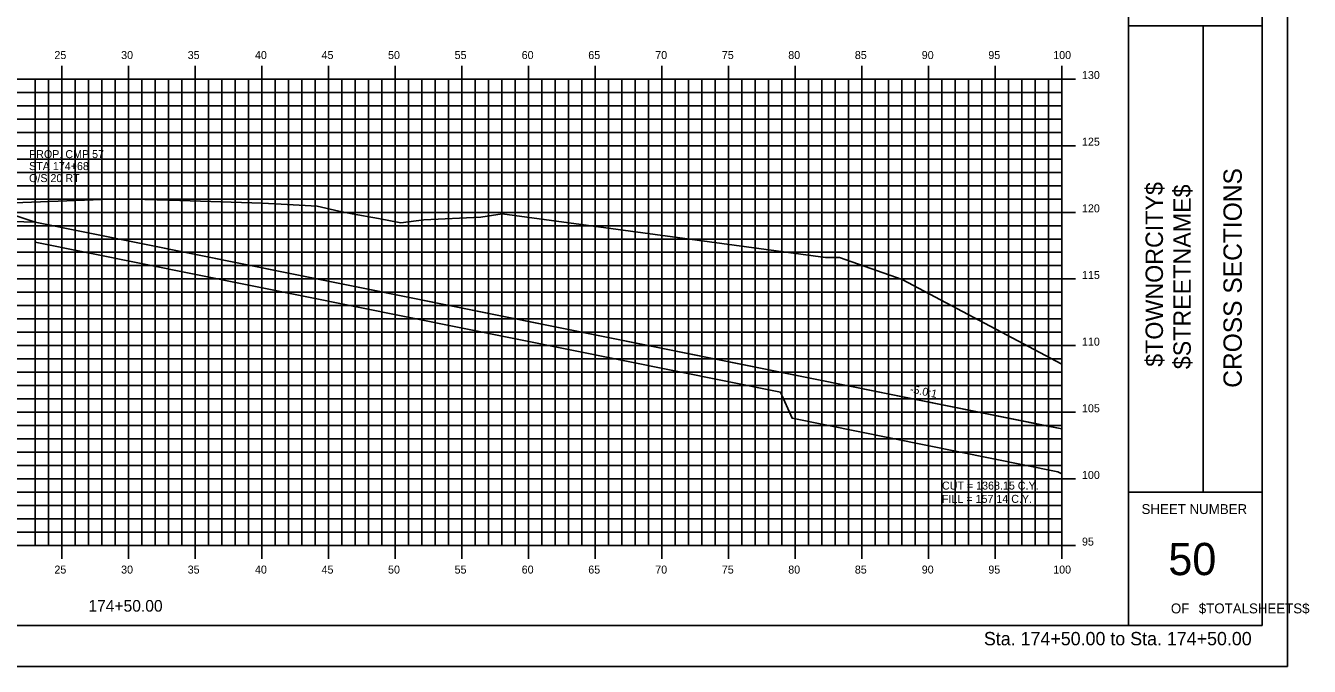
# Model space of a CAD drawing. Extents: x 850598 to 870284, y 366541 to 366651.
# Drawn here: x 857547.6 to 857643.9, y 366541.2 to 366589.2 of the extents above; entities that cross this region are included whole.
import ezdxf

# ---------------------------------------------------------------- set-up
doc = ezdxf.new("R2010")
doc.units = 0
for name, color, linetype in [('ANNOTATION', 7, 'Continuous'), ('BORDER', 7, 'Continuous'), ('D_Drainage_RipRap', 7, 'Continuous'), ('D_Roadway_Centerline', 7, 'Continuous'), ('D_Roadway_SlopeLines', 7, 'Continuous'), ('D_Roadway_SubGrade', 7, 'Continuous'), ('D_Text_Standard', 7, 'Continuous'), ('H_V ANNOTATION', 7, 'Continuous'), ('HIGHWAY_TITLE', 7, 'Continuous'), ('MAJOR', 7, 'Continuous'), ('MINOR', 7, 'Continuous'), ('PLOT BOUNDARY', 7, 'Continuous'), ('S_Roadway_Centerline', 7, 'Continuous'), ('S_Utilities_Pole_Joint', 7, 'Continuous')]:
    doc.layers.add(name, color=color, linetype=linetype)

msp = doc.modelspace()

# ---------------------------------------------------------------- linework, layer by layer
at = {"layer": 'BORDER'}
for p, q in [((857630.35, 366544.225), (857630.35, 366649.225)), ((857640.35, 366544.225), (857640.35, 366649.225)), ((857630.35, 366589.228), (857640.35, 366589.228)), ((857635.941, 366554.228), (857635.941, 366589.228)), ((857630.35, 366554.228), (857640.35, 366554.228)), ((857480.35, 366544.225), (857640.35, 366544.225))]:
    msp.add_line(p, q, dxfattribs=at)
at = {"layer": 'D_Drainage_RipRap'}
msp.add_lwpolyline([(857625.35, 366555.602), (857625.037, 366555.762), (857605.108, 366559.775), (857604.246, 366561.725), (857548.35, 366572.983), (857548.35, 366574.483), (857604.246, 366563.225), (857624.175, 366559.212), (857625.35, 366558.975)], close=True, dxfattribs=at)
at = {"layer": 'D_Roadway_Centerline'}
msp.add_lwpolyline([(857493.745, 366570.06), (857496.35, 366571.363), (857502.605, 366574.491), (857506.35, 366576.363), (857508.35, 366576.483), (857514.35, 366576.843), (857525.35, 366577.173), (857536.35, 366576.843), (857540.35, 366576.603), (857542.35, 366576.483), (857548.35, 366574.483), (857604.246, 366563.225), (857624.175, 366559.212), (857625.35, 366558.975)], dxfattribs=at)
at = {"layer": 'D_Roadway_SlopeLines'}
msp.add_lwpolyline([(857548.35, 366574.483), (857625.35, 366558.975)], dxfattribs=at)
at = {"layer": 'D_Roadway_SubGrade'}
msp.add_lwpolyline([(857536.35, 366576.343), (857537.35, 366576.283), (857537.35, 366576.533), (857542.35, 366576.233), (857542.35, 366576.483), (857548.35, 366574.483), (857536.35, 366574.843)], close=True, dxfattribs=at)
at = {"layer": 'MAJOR'}
for p, q in [((857550.35, 366586.227), (857550.35, 366585.225)), ((857550.35, 366586.227), (857550.35, 366585.225)), ((857555.35, 366586.227), (857555.35, 366585.225)), ((857555.35, 366586.227), (857555.35, 366585.225)), ((857560.35, 366586.227), (857560.35, 366585.225)), ((857560.35, 366586.227), (857560.35, 366585.225)), ((857565.35, 366586.227), (857565.35, 366585.225)), ((857565.35, 366586.227), (857565.35, 366585.225)), ((857570.35, 366586.227), (857570.35, 366585.225)), ((857570.35, 366586.227), (857570.35, 366585.225)), ((857575.35, 366586.227), (857575.35, 366585.225)), ((857575.35, 366586.227), (857575.35, 366585.225)), ((857580.35, 366586.227), (857580.35, 366585.225)), ((857580.35, 366586.227), (857580.35, 366585.225)), ((857585.35, 366586.227), (857585.35, 366585.225)), ((857585.35, 366586.227), (857585.35, 366585.225)), ((857590.35, 366586.227), (857590.35, 366585.225)), ((857590.35, 366586.227), (857590.35, 366585.225)), ((857595.35, 366586.227), (857595.35, 366585.225)), ((857595.35, 366586.227), (857595.35, 366585.225)), ((857600.35, 366586.227), (857600.35, 366585.225)), ((857600.35, 366586.227), (857600.35, 366585.225)), ((857605.35, 366586.227), (857605.35, 366585.225)), ((857605.35, 366586.227), (857605.35, 366585.225)), ((857610.35, 366586.227), (857610.35, 366585.225)), ((857610.35, 366586.227), (857610.35, 366585.225)), ((857615.35, 366586.227), (857615.35, 366585.225)), ((857615.35, 366586.227), (857615.35, 366585.225)), ((857620.35, 366586.227), (857620.35, 366585.225)), ((857620.35, 366586.227), (857620.35, 366585.225)), ((857625.35, 366586.227), (857625.35, 366585.225)), ((857625.35, 366586.227), (857625.35, 366585.225)), ((857485.35, 366585.225), (857625.35, 366585.225)), ((857485.35, 366585.225), (857625.35, 366585.225)), ((857485.35, 366585.225), (857625.35, 366585.225)), ((857485.35, 366585.225), (857625.35, 366585.225)), ((857550.35, 366550.225), (857550.35, 366585.225)), ((857550.35, 366550.225), (857550.35, 366585.225)), ((857555.35, 366550.225), (857555.35, 366585.225)), ((857555.35, 366550.225), (857555.35, 366585.225)), ((857560.35, 366550.225), (857560.35, 366585.225)), ((857560.35, 366550.225), (857560.35, 366585.225)), ((857565.35, 366550.225), (857565.35, 366585.225)), ((857565.35, 366550.225), (857565.35, 366585.225)), ((857570.35, 366550.225), (857570.35, 366585.225)), ((857570.35, 366550.225), (857570.35, 366585.225)), ((857575.35, 366550.225), (857575.35, 366585.225)), ((857575.35, 366550.225), (857575.35, 366585.225)), ((857580.35, 366550.225), (857580.35, 366585.225)), ((857580.35, 366550.225), (857580.35, 366585.225)), ((857585.35, 366550.225), (857585.35, 366585.225)), ((857585.35, 366550.225), (857585.35, 366585.225)), ((857590.35, 366550.225), (857590.35, 366585.225)), ((857590.35, 366550.225), (857590.35, 366585.225)), ((857595.35, 366550.225), (857595.35, 366585.225)), ((857595.35, 366550.225), (857595.35, 366585.225)), ((857600.35, 366550.225), (857600.35, 366585.225)), ((857600.35, 366550.225), (857600.35, 366585.225)), ((857605.35, 366550.225), (857605.35, 366585.225)), ((857605.35, 366550.225), (857605.35, 366585.225)), ((857610.35, 366550.225), (857610.35, 366585.225)), ((857610.35, 366550.225), (857610.35, 366585.225)), ((857615.35, 366550.225), (857615.35, 366585.225)), ((857615.35, 366550.225), (857615.35, 366585.225)), ((857620.35, 366550.225), (857620.35, 366585.225)), ((857620.35, 366550.225), (857620.35, 366585.225)), ((857626.352, 366585.225), (857624.348, 366585.225)), ((857626.352, 366585.225), (857624.348, 366585.225)), ((857625.35, 366550.225), (857625.35, 366585.225)), ((857625.35, 366550.225), (857625.35, 366585.225)), ((857625.35, 366550.225), (857625.35, 366585.225)), ((857625.35, 366550.225), (857625.35, 366585.225)), ((857485.35, 366580.225), (857625.35, 366580.225)), ((857485.35, 366580.225), (857625.35, 366580.225)), ((857626.352, 366580.225), (857624.348, 366580.225)), ((857626.352, 366580.225), (857624.348, 366580.225)), ((857485.35, 366575.225), (857625.35, 366575.225)), ((857485.35, 366575.225), (857625.35, 366575.225)), ((857626.352, 366575.225), (857624.348, 366575.225)), ((857626.352, 366575.225), (857624.348, 366575.225)), ((857485.35, 366570.225), (857625.35, 366570.225)), ((857485.35, 366570.225), (857625.35, 366570.225)), ((857626.352, 366570.225), (857624.348, 366570.225)), ((857626.352, 366570.225), (857624.348, 366570.225)), ((857485.35, 366565.225), (857625.35, 366565.225)), ((857485.35, 366565.225), (857625.35, 366565.225)), ((857626.352, 366565.225), (857624.348, 366565.225)), ((857626.352, 366565.225), (857624.348, 366565.225)), ((857485.35, 366560.225), (857625.35, 366560.225)), ((857485.35, 366560.225), (857625.35, 366560.225)), ((857626.352, 366560.225), (857624.348, 366560.225)), ((857626.352, 366560.225), (857624.348, 366560.225)), ((857485.35, 366555.225), (857625.35, 366555.225)), ((857485.35, 366555.225), (857625.35, 366555.225)), ((857626.352, 366555.225), (857624.348, 366555.225)), ((857626.352, 366555.225), (857624.348, 366555.225)), ((857485.35, 366550.225), (857625.35, 366550.225)), ((857485.35, 366550.225), (857625.35, 366550.225)), ((857485.35, 366550.225), (857625.35, 366550.225)), ((857485.35, 366550.225), (857625.35, 366550.225)), ((857550.35, 366549.223), (857550.35, 366550.225)), ((857550.35, 366549.223), (857550.35, 366550.225)), ((857555.35, 366549.223), (857555.35, 366550.225)), ((857555.35, 366549.223), (857555.35, 366550.225)), ((857560.35, 366549.223), (857560.35, 366550.225)), ((857560.35, 366549.223), (857560.35, 366550.225)), ((857565.35, 366549.223), (857565.35, 366550.225)), ((857565.35, 366549.223), (857565.35, 366550.225)), ((857570.35, 366549.223), (857570.35, 366550.225)), ((857570.35, 366549.223), (857570.35, 366550.225)), ((857575.35, 366549.223), (857575.35, 366550.225)), ((857575.35, 366549.223), (857575.35, 366550.225)), ((857580.35, 366549.223), (857580.35, 366550.225)), ((857580.35, 366549.223), (857580.35, 366550.225)), ((857585.35, 366549.223), (857585.35, 366550.225)), ((857585.35, 366549.223), (857585.35, 366550.225)), ((857590.35, 366549.223), (857590.35, 366550.225)), ((857590.35, 366549.223), (857590.35, 366550.225)), ((857595.35, 366549.223), (857595.35, 366550.225)), ((857595.35, 366549.223), (857595.35, 366550.225)), ((857600.35, 366549.223), (857600.35, 366550.225)), ((857600.35, 366549.223), (857600.35, 366550.225)), ((857605.35, 366549.223), (857605.35, 366550.225)), ((857605.35, 366549.223), (857605.35, 366550.225)), ((857610.35, 366549.223), (857610.35, 366550.225)), ((857610.35, 366549.223), (857610.35, 366550.225)), ((857615.35, 366549.223), (857615.35, 366550.225)), ((857615.35, 366549.223), (857615.35, 366550.225)), ((857620.35, 366549.223), (857620.35, 366550.225)), ((857620.35, 366549.223), (857620.35, 366550.225)), ((857626.352, 366550.225), (857624.348, 366550.225)), ((857626.352, 366550.225), (857624.348, 366550.225)), ((857625.35, 366549.223), (857625.35, 366550.225)), ((857625.35, 366549.223), (857625.35, 366550.225))]:
    msp.add_line(p, q, dxfattribs=at)
at = {"layer": 'MINOR'}
for p, q in [((857548.35, 366550.225), (857548.35, 366585.225)), ((857548.35, 366550.225), (857548.35, 366585.225)), ((857549.35, 366550.225), (857549.35, 366585.225)), ((857549.35, 366550.225), (857549.35, 366585.225)), ((857551.35, 366550.225), (857551.35, 366585.225)), ((857551.35, 366550.225), (857551.35, 366585.225)), ((857552.35, 366550.225), (857552.35, 366585.225)), ((857552.35, 366550.225), (857552.35, 366585.225)), ((857553.35, 366550.225), (857553.35, 366585.225)), ((857553.35, 366550.225), (857553.35, 366585.225)), ((857554.35, 366550.225), (857554.35, 366585.225)), ((857554.35, 366550.225), (857554.35, 366585.225)), ((857556.35, 366550.225), (857556.35, 366585.225)), ((857556.35, 366550.225), (857556.35, 366585.225)), ((857557.35, 366550.225), (857557.35, 366585.225)), ((857557.35, 366550.225), (857557.35, 366585.225)), ((857558.35, 366550.225), (857558.35, 366585.225)), ((857558.35, 366550.225), (857558.35, 366585.225)), ((857559.35, 366550.225), (857559.35, 366585.225)), ((857559.35, 366550.225), (857559.35, 366585.225)), ((857561.35, 366550.225), (857561.35, 366585.225)), ((857561.35, 366550.225), (857561.35, 366585.225)), ((857562.35, 366550.225), (857562.35, 366585.225)), ((857562.35, 366550.225), (857562.35, 366585.225)), ((857563.35, 366550.225), (857563.35, 366585.225)), ((857563.35, 366550.225), (857563.35, 366585.225)), ((857564.35, 366550.225), (857564.35, 366585.225)), ((857564.35, 366550.225), (857564.35, 366585.225)), ((857566.35, 366550.225), (857566.35, 366585.225)), ((857566.35, 366550.225), (857566.35, 366585.225)), ((857567.35, 366550.225), (857567.35, 366585.225)), ((857567.35, 366550.225), (857567.35, 366585.225)), ((857568.35, 366550.225), (857568.35, 366585.225)), ((857568.35, 366550.225), (857568.35, 366585.225)), ((857569.35, 366550.225), (857569.35, 366585.225)), ((857569.35, 366550.225), (857569.35, 366585.225)), ((857571.35, 366550.225), (857571.35, 366585.225)), ((857571.35, 366550.225), (857571.35, 366585.225)), ((857572.35, 366550.225), (857572.35, 366585.225)), ((857572.35, 366550.225), (857572.35, 366585.225)), ((857573.35, 366550.225), (857573.35, 366585.225)), ((857573.35, 366550.225), (857573.35, 366585.225)), ((857574.35, 366550.225), (857574.35, 366585.225)), ((857574.35, 366550.225), (857574.35, 366585.225)), ((857576.35, 366550.225), (857576.35, 366585.225)), ((857576.35, 366550.225), (857576.35, 366585.225)), ((857577.35, 366550.225), (857577.35, 366585.225)), ((857577.35, 366550.225), (857577.35, 366585.225)), ((857578.35, 366550.225), (857578.35, 366585.225)), ((857578.35, 366550.225), (857578.35, 366585.225)), ((857579.35, 366550.225), (857579.35, 366585.225)), ((857579.35, 366550.225), (857579.35, 366585.225)), ((857581.35, 366550.225), (857581.35, 366585.225)), ((857581.35, 366550.225), (857581.35, 366585.225)), ((857582.35, 366550.225), (857582.35, 366585.225)), ((857582.35, 366550.225), (857582.35, 366585.225)), ((857583.35, 366550.225), (857583.35, 366585.225)), ((857583.35, 366550.225), (857583.35, 366585.225)), ((857584.35, 366550.225), (857584.35, 366585.225)), ((857584.35, 366550.225), (857584.35, 366585.225)), ((857586.35, 366550.225), (857586.35, 366585.225)), ((857586.35, 366550.225), (857586.35, 366585.225)), ((857587.35, 366550.225), (857587.35, 366585.225)), ((857587.35, 366550.225), (857587.35, 366585.225)), ((857588.35, 366550.225), (857588.35, 366585.225)), ((857588.35, 366550.225), (857588.35, 366585.225)), ((857589.35, 366550.225), (857589.35, 366585.225)), ((857589.35, 366550.225), (857589.35, 366585.225)), ((857591.35, 366550.225), (857591.35, 366585.225)), ((857591.35, 366550.225), (857591.35, 366585.225)), ((857592.35, 366550.225), (857592.35, 366585.225)), ((857592.35, 366550.225), (857592.35, 366585.225)), ((857593.35, 366550.225), (857593.35, 366585.225)), ((857593.35, 366550.225), (857593.35, 366585.225)), ((857594.35, 366550.225), (857594.35, 366585.225)), ((857594.35, 366550.225), (857594.35, 366585.225)), ((857596.35, 366550.225), (857596.35, 366585.225)), ((857596.35, 366550.225), (857596.35, 366585.225)), ((857597.35, 366550.225), (857597.35, 366585.225)), ((857597.35, 366550.225), (857597.35, 366585.225)), ((857598.35, 366550.225), (857598.35, 366585.225)), ((857598.35, 366550.225), (857598.35, 366585.225)), ((857599.35, 366550.225), (857599.35, 366585.225)), ((857599.35, 366550.225), (857599.35, 366585.225)), ((857601.35, 366550.225), (857601.35, 366585.225)), ((857601.35, 366550.225), (857601.35, 366585.225)), ((857602.35, 366550.225), (857602.35, 366585.225)), ((857602.35, 366550.225), (857602.35, 366585.225)), ((857603.35, 366550.225), (857603.35, 366585.225)), ((857603.35, 366550.225), (857603.35, 366585.225)), ((857604.35, 366550.225), (857604.35, 366585.225)), ((857604.35, 366550.225), (857604.35, 366585.225)), ((857606.35, 366550.225), (857606.35, 366585.225)), ((857606.35, 366550.225), (857606.35, 366585.225)), ((857607.35, 366550.225), (857607.35, 366585.225)), ((857607.35, 366550.225), (857607.35, 366585.225)), ((857608.35, 366550.225), (857608.35, 366585.225)), ((857608.35, 366550.225), (857608.35, 366585.225)), ((857609.35, 366550.225), (857609.35, 366585.225)), ((857609.35, 366550.225), (857609.35, 366585.225)), ((857611.35, 366550.225), (857611.35, 366585.225)), ((857611.35, 366550.225), (857611.35, 366585.225)), ((857612.35, 366550.225), (857612.35, 366585.225)), ((857612.35, 366550.225), (857612.35, 366585.225)), ((857613.35, 366550.225), (857613.35, 366585.225)), ((857613.35, 366550.225), (857613.35, 366585.225)), ((857614.35, 366550.225), (857614.35, 366585.225)), ((857614.35, 366550.225), (857614.35, 366585.225)), ((857616.35, 366550.225), (857616.35, 366585.225)), ((857616.35, 366550.225), (857616.35, 366585.225)), ((857617.35, 366550.225), (857617.35, 366585.225)), ((857617.35, 366550.225), (857617.35, 366585.225)), ((857618.35, 366550.225), (857618.35, 366585.225)), ((857618.35, 366550.225), (857618.35, 366585.225)), ((857619.35, 366550.225), (857619.35, 366585.225)), ((857619.35, 366550.225), (857619.35, 366585.225)), ((857621.35, 366550.225), (857621.35, 366585.225)), ((857621.35, 366550.225), (857621.35, 366585.225)), ((857622.35, 366550.225), (857622.35, 366585.225)), ((857622.35, 366550.225), (857622.35, 366585.225)), ((857623.35, 366550.225), (857623.35, 366585.225)), ((857623.35, 366550.225), (857623.35, 366585.225)), ((857624.35, 366550.225), (857624.35, 366585.225)), ((857624.35, 366550.225), (857624.35, 366585.225)), ((857485.35, 366584.225), (857625.35, 366584.225)), ((857485.35, 366584.225), (857625.35, 366584.225)), ((857625.35, 366584.225), (857624.348, 366584.225)), ((857625.35, 366584.225), (857624.348, 366584.225)), ((857485.35, 366583.225), (857625.35, 366583.225)), ((857485.35, 366583.225), (857625.35, 366583.225)), ((857625.35, 366583.225), (857624.348, 366583.225)), ((857625.35, 366583.225), (857624.348, 366583.225)), ((857485.35, 366582.225), (857625.35, 366582.225)), ((857485.35, 366582.225), (857625.35, 366582.225)), ((857625.35, 366582.225), (857624.348, 366582.225)), ((857625.35, 366582.225), (857624.348, 366582.225)), ((857485.35, 366581.225), (857625.35, 366581.225)), ((857485.35, 366581.225), (857625.35, 366581.225)), ((857625.35, 366581.225), (857624.348, 366581.225)), ((857625.35, 366581.225), (857624.348, 366581.225)), ((857485.35, 366579.225), (857625.35, 366579.225)), ((857485.35, 366579.225), (857625.35, 366579.225)), ((857625.35, 366579.225), (857624.348, 366579.225)), ((857625.35, 366579.225), (857624.348, 366579.225)), ((857485.35, 366578.225), (857625.35, 366578.225)), ((857485.35, 366578.225), (857625.35, 366578.225)), ((857625.35, 366578.225), (857624.348, 366578.225)), ((857625.35, 366578.225), (857624.348, 366578.225)), ((857485.35, 366577.225), (857625.35, 366577.225)), ((857485.35, 366577.225), (857625.35, 366577.225)), ((857625.35, 366577.225), (857624.348, 366577.225)), ((857625.35, 366577.225), (857624.348, 366577.225)), ((857485.35, 366576.225), (857625.35, 366576.225)), ((857485.35, 366576.225), (857625.35, 366576.225)), ((857625.35, 366576.225), (857624.348, 366576.225)), ((857625.35, 366576.225), (857624.348, 366576.225)), ((857485.35, 366574.225), (857625.35, 366574.225)), ((857485.35, 366574.225), (857625.35, 366574.225)), ((857625.35, 366574.225), (857624.348, 366574.225)), ((857625.35, 366574.225), (857624.348, 366574.225)), ((857485.35, 366573.225), (857625.35, 366573.225)), ((857485.35, 366573.225), (857625.35, 366573.225)), ((857625.35, 366573.225), (857624.348, 366573.225)), ((857625.35, 366573.225), (857624.348, 366573.225)), ((857485.35, 366572.225), (857625.35, 366572.225)), ((857485.35, 366572.225), (857625.35, 366572.225)), ((857625.35, 366572.225), (857624.348, 366572.225)), ((857625.35, 366572.225), (857624.348, 366572.225)), ((857485.35, 366571.225), (857625.35, 366571.225)), ((857485.35, 366571.225), (857625.35, 366571.225)), ((857625.35, 366571.225), (857624.348, 366571.225)), ((857625.35, 366571.225), (857624.348, 366571.225)), ((857485.35, 366569.225), (857625.35, 366569.225)), ((857485.35, 366569.225), (857625.35, 366569.225)), ((857625.35, 366569.225), (857624.348, 366569.225)), ((857625.35, 366569.225), (857624.348, 366569.225)), ((857485.35, 366568.225), (857625.35, 366568.225)), ((857485.35, 366568.225), (857625.35, 366568.225)), ((857625.35, 366568.225), (857624.348, 366568.225)), ((857625.35, 366568.225), (857624.348, 366568.225)), ((857485.35, 366567.225), (857625.35, 366567.225)), ((857485.35, 366567.225), (857625.35, 366567.225)), ((857625.35, 366567.225), (857624.348, 366567.225)), ((857625.35, 366567.225), (857624.348, 366567.225)), ((857485.35, 366566.225), (857625.35, 366566.225)), ((857485.35, 366566.225), (857625.35, 366566.225)), ((857625.35, 366566.225), (857624.348, 366566.225)), ((857625.35, 366566.225), (857624.348, 366566.225)), ((857485.35, 366564.225), (857625.35, 366564.225)), ((857485.35, 366564.225), (857625.35, 366564.225)), ((857625.35, 366564.225), (857624.348, 366564.225)), ((857625.35, 366564.225), (857624.348, 366564.225)), ((857485.35, 366563.225), (857625.35, 366563.225)), ((857485.35, 366563.225), (857625.35, 366563.225)), ((857625.35, 366563.225), (857624.348, 366563.225)), ((857625.35, 366563.225), (857624.348, 366563.225)), ((857485.35, 366562.225), (857625.35, 366562.225)), ((857485.35, 366562.225), (857625.35, 366562.225)), ((857625.35, 366562.225), (857624.348, 366562.225)), ((857625.35, 366562.225), (857624.348, 366562.225)), ((857485.35, 366561.225), (857625.35, 366561.225)), ((857485.35, 366561.225), (857625.35, 366561.225)), ((857625.35, 366561.225), (857624.348, 366561.225)), ((857625.35, 366561.225), (857624.348, 366561.225)), ((857485.35, 366559.225), (857625.35, 366559.225)), ((857485.35, 366559.225), (857625.35, 366559.225)), ((857625.35, 366559.225), (857624.348, 366559.225)), ((857625.35, 366559.225), (857624.348, 366559.225)), ((857485.35, 366558.225), (857625.35, 366558.225)), ((857485.35, 366558.225), (857625.35, 366558.225)), ((857625.35, 366558.225), (857624.348, 366558.225)), ((857625.35, 366558.225), (857624.348, 366558.225)), ((857485.35, 366557.225), (857625.35, 366557.225)), ((857485.35, 366557.225), (857625.35, 366557.225)), ((857625.35, 366557.225), (857624.348, 366557.225)), ((857625.35, 366557.225), (857624.348, 366557.225)), ((857485.35, 366556.225), (857625.35, 366556.225)), ((857485.35, 366556.225), (857625.35, 366556.225)), ((857625.35, 366556.225), (857624.348, 366556.225)), ((857625.35, 366556.225), (857624.348, 366556.225)), ((857485.35, 366554.225), (857625.35, 366554.225)), ((857485.35, 366554.225), (857625.35, 366554.225)), ((857625.35, 366554.225), (857624.348, 366554.225)), ((857625.35, 366554.225), (857624.348, 366554.225)), ((857485.35, 366553.225), (857625.35, 366553.225)), ((857485.35, 366553.225), (857625.35, 366553.225)), ((857625.35, 366553.225), (857624.348, 366553.225)), ((857625.35, 366553.225), (857624.348, 366553.225)), ((857485.35, 366552.225), (857625.35, 366552.225)), ((857485.35, 366552.225), (857625.35, 366552.225)), ((857625.35, 366552.225), (857624.348, 366552.225)), ((857625.35, 366552.225), (857624.348, 366552.225)), ((857485.35, 366551.225), (857625.35, 366551.225)), ((857485.35, 366551.225), (857625.35, 366551.225)), ((857625.35, 366551.225), (857624.348, 366551.225)), ((857625.35, 366551.225), (857624.348, 366551.225))]:
    msp.add_line(p, q, dxfattribs=at)
at = {"layer": 'PLOT BOUNDARY'}
msp.add_lwpolyline([(857472.257, 366541.166), (857642.257, 366541.166), (857642.257, 366651.166), (857472.257, 366651.166)], close=True, dxfattribs=at)
at = {"layer": 'S_Roadway_Centerline'}
msp.add_lwpolyline([(857543.437, 366575.823), (857550.739, 366576.086), (857554.702, 366576.245), (857558.43, 366576.137), (857565.385, 366575.901), (857566.788, 366575.832), (857569.504, 366575.682), (857571.121, 366575.32), (857572.134, 366575.119), (857574.101, 366574.76), (857575.778, 366574.446), (857577.495, 366574.675), (857581.768, 366574.869), (857583.37, 366575.11), (857607.628, 366571.832), (857608.673, 366571.831), (857613.376, 366570.192), (857625.35, 366563.842)], dxfattribs=at)

# ---------------------------------------------------------------- texts
at = {"layer": 'ANNOTATION'}
msp.add_text('-5.0:1', height=0.6, rotation=348.61293, dxfattribs=at).set_placement((857613.913, 366561.698))
at = {"layer": 'BORDER'}
for s, height, rotation, p in [('CROSS SECTIONS', 1.37787, 90, (857638.835, 366562.062)), ('SHEET NUMBER', 0.74527, 360, (857631.315, 366552.592)), ('50', 2.4194, 360, (857633.326, 366548.008)), ('OF', 0.7453, 360, (857633.517, 366545.138)), ('$TOTALSHEETS$', 0.74527, 360, (857635.607, 366545.138))]:
    msp.add_text(s, height=height, rotation=rotation, dxfattribs=at).set_placement(p)
at = {"layer": 'D_Text_Standard'}
for s, p in [('CUT = 1368.15 C.Y.', (857616.35, 366554.425)), ('FILL = 157.14 C.Y.', (857616.35, 366553.429))]:
    msp.add_text(s, height=0.6, dxfattribs=at).set_placement(p)
at = {"layer": 'H_V ANNOTATION'}
for s, height, p in [('25', 0.6, (857549.796, 366586.725)), ('30', 0.6, (857554.799, 366586.725)), ('35', 0.6, (857559.791, 366586.725)), ('40', 0.6, (857564.836, 366586.725)), ('45', 0.6, (857569.828, 366586.725)), ('50', 0.6, (857574.814, 366586.725)), ('55', 0.6, (857579.806, 366586.725)), ('60', 0.6, (857584.836, 366586.725)), ('65', 0.6, (857589.828, 366586.725)), ('70', 0.6, (857594.852, 366586.725)), ('75', 0.6, (857599.844, 366586.725)), ('80', 0.6, (857604.825, 366586.725)), ('85', 0.6, (857609.817, 366586.725)), ('90', 0.6, (857614.836, 366586.725)), ('95', 0.6, (857619.828, 366586.725)), ('100', 0.6, (857624.692, 366586.725)), ('130', 0.6, (857626.85, 366585.225)), ('125', 0.6, (857626.85, 366580.225)), ('120', 0.6, (857626.85, 366575.225)), ('115', 0.6, (857626.85, 366570.225)), ('110', 0.6, (857626.85, 366565.225)), ('105', 0.6, (857626.85, 366560.225)), ('100', 0.6, (857626.85, 366555.225)), ('95', 0.6, (857626.85, 366550.225)), ('25', 0.6, (857549.796, 366548.125)), ('30', 0.6, (857554.799, 366548.125)), ('35', 0.6, (857559.791, 366548.125)), ('40', 0.6, (857564.836, 366548.125)), ('45', 0.6, (857569.828, 366548.125)), ('50', 0.6, (857574.814, 366548.125)), ('55', 0.6, (857579.806, 366548.125)), ('60', 0.6, (857584.836, 366548.125)), ('65', 0.6, (857589.828, 366548.125)), ('70', 0.6, (857594.852, 366548.125)), ('75', 0.6, (857599.844, 366548.125)), ('80', 0.6, (857604.825, 366548.125)), ('85', 0.6, (857609.817, 366548.125)), ('90', 0.6, (857614.836, 366548.125)), ('95', 0.6, (857619.828, 366548.125)), ('100', 0.6, (857624.692, 366548.125)), ('174+50.00', 0.875, (857552.346, 366545.268)), ('Sta. 174+50.00 to Sta. 174+50.00', 1.0002, (857619.496, 366542.745))]:
    msp.add_text(s, height=height, dxfattribs=at).set_placement(p)
at = {"layer": 'HIGHWAY_TITLE'}
for s, p in [('$TOWNORCITY$', (857632.922, 366563.637)), ('$STREETNAME$', (857635.009, 366563.457))]:
    msp.add_text(s, height=1.30428, rotation=90, dxfattribs=at).set_placement(p)
at = {"layer": 'S_Roadway_Centerline'}
for s, p in [('C', (857554.697, 366576.245)), ('L', (857554.702, 366576.238))]:
    msp.add_text(s, height=0.0146, dxfattribs=at).set_placement(p)
at = {"layer": 'S_Utilities_Pole_Joint'}
for s, p in [('STA 174+68', (857547.896, 366578.394)), ('PROP. CMP 57', (857547.896, 366579.294)), ('O/S 20 RT', (857547.896, 366577.494))]:
    msp.add_text(s, height=0.6, dxfattribs=at).set_placement(p)

doc.saveas('drawing.dxf')
